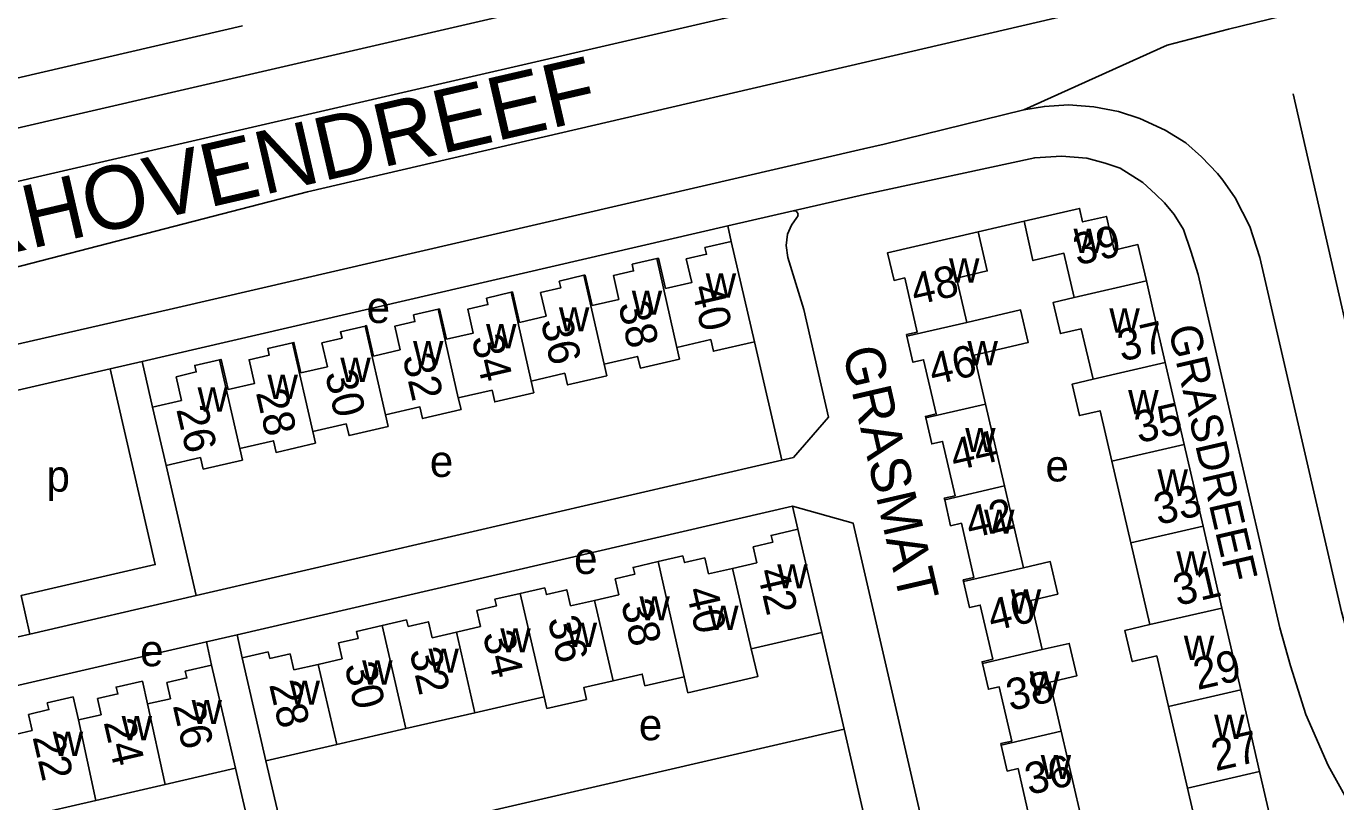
# Model space of a CAD drawing. Extents: x 155696 to 157795, y 382328 to 384028.
# Drawn here: x 156814.2 to 156980.5, y 382877.4 to 382975.8 of the extents above; entities that cross this region are included whole.
import ezdxf

# ---------------------------------------------------------------- set-up
doc = ezdxf.new("R2010")
doc.units = 0
for name, color, linetype in [('BLT_Basislijn', 7, 'Continuous'), ('BLT_Bebouwing', 7, 'Continuous'), ('BLT_Centroide', 7, 'Continuous'), ('BLT_Huisnummer', 7, 'Continuous'), ('BLT_Huisnummer_ tussenligend', 7, 'Continuous'), ('BLT_Onderverdeling_panden', 7, 'Continuous'), ('BLT_Straatnaam', 7, 'Continuous'), ('BLT_Straatnaam_hoofdweg', 7, 'Continuous'), ('BLT_Straatnaam_verkleind', 7, 'Continuous'), ('BLT_Vlakafsluiter', 7, 'Continuous')]:
    doc.layers.add(name, color=color, linetype=linetype)

msp = doc.modelspace()

# ---------------------------------------------------------------- linework, layer by layer
at = {"layer": 'BLT_Basislijn'}
for p, q in [((156959.09, 382973.44), (156966.87, 382975.48)), ((156911.62, 382952.41), (156920.66, 382954.5)), ((156903.32, 382950.5), (156911.62, 382952.41)), ((156935.1, 382949.74), (156940.94, 382951.09)), ((156824.89, 382932.38), (156828.93, 382933.31)), ((156814.7, 382898.72), (156835.8, 382903.59)), ((156837.1, 382897.74), (156841, 382898.64)), ((156847.53, 382870.38), (156918.06, 382886.67))]:
    msp.add_line(p, q, dxfattribs=at)
for points in [[(156968.02, 382998.69), (156832.11, 382967.3), (156696.2, 382935.91)], [(156841.69, 382975.88), (156793.67, 382964.78), (156793.48, 382966.1), (156798.86, 382993.08)], [(156698.21, 382929.18), (156700.55, 382930.03), (156702.94, 382930.69), (156703.41, 382930.8), (156832.52, 382960.62), (156944.08, 382986.39)], [(156685.17, 382918.82), (156697.98, 382919.63), (156716.52, 382922.55), (156790.69, 382939.51), (156849.95, 382954.84), (156952.66, 382978.67)], [(156940.87, 382965.22), (156943.51, 382965.66), (156946.56, 382965.87), (156949.77, 382965.61), (156952.89, 382965.03), (156955.61, 382964.13), (156958.82, 382962.66)], [(157011.22, 382871.38), (157002.68, 382880.56), (156996.21, 382890.16), (156990.58, 382901.43), (156987.67, 382912.27), (156975.07, 382967.25)], [(156923.15, 382960.88), (156940.87, 382965.22)], [(156958.82, 382962.66), (156961.45, 382961.03), (156963.44, 382959.25), (156965.46, 382957.15), (156966.17, 382956.29), (156967.72, 382954.08), (156969.6, 382950.41), (156970.85, 382946.49), (156981.24, 382901.53), (156982.51, 382897.01), (156984.3, 382891.38), (156986.82, 382885.64), (156990.27, 382879.38), (156995.17, 382872.36), (157001.96, 382864.47), (157051.62, 382822.37), (157052.07, 382821.99)], [(156733.08, 382917.23), (156832.93, 382940.04), (156920.54, 382960.27), (156923.15, 382960.88)], [(156920.66, 382954.5), (156942.28, 382959.14), (156945.69, 382959.36), (156948.88, 382959.08), (156951.21, 382958.48), (156953.13, 382957.84), (156956, 382956.01)], [(156956, 382956.01), (156957.59, 382954.51), (156958.77, 382953.41), (156959.97, 382951.96), (156961.16, 382950.04), (156962.09, 382947.31), (156963.04, 382944.34), (156973.39, 382899.52), (156974.75, 382894.69), (156976.71, 382888.51), (156979.55, 382882.05), (156983.38, 382875.09), (156988.76, 382867.38), (156996.24, 382858.7), (157050.84, 382812.41)], [(156910.18, 382920.78), (156911.63, 382921.13), (156916.08, 382926.25), (156912.95, 382939.9), (156910.93, 382946.48), (156910.71, 382948.02), (156910.89, 382949.45), (156911.4, 382950.61), (156912.09, 382951.58), (156912.19, 382951.74), (156912.21, 382951.83), (156912.22, 382951.95), (156912.2, 382952.06), (156912.16, 382952.16), (156912.06, 382952.29), (156911.99, 382952.35), (156911.86, 382952.41), (156911.75, 382952.42), (156911.62, 382952.41)], [(156828.93, 382933.31), (156903.32, 382950.49), (156903.73, 382948.53)], [(156906.69, 382935.81), (156910.18, 382920.78)], [(156830.26, 382927.51), (156828.93, 382933.31)], [(156806.36, 382928.1), (156824.89, 382932.38), (156830.62, 382907.53), (156813.57, 382903.6), (156814.7, 382898.72), (156813.22, 382898.38)], [(156910.18, 382920.78), (156835.8, 382903.59)], [(156835.8, 382903.59), (156832, 382920.12)], [(156841, 382898.64), (156911.53, 382914.93)], [(156911.53, 382914.93), (156912.21, 382912.01)], [(156911.53, 382914.93), (156919.21, 382912.8), (156931.23, 382860.74), (156931.4, 382859.67), (156931.35, 382858.71), (156931.02, 382857.28), (156930.27, 382855.83), (156929.26, 382854.78), (156928.59, 382854.29), (156927.69, 382853.85), (156926.88, 382853.58), (156925.77, 382853.29), (156924.36, 382859.39)], [(156758.07, 382879.49), (156837.1, 382897.74), (156837.74, 382894.78)], [(156841.64, 382895.72), (156841, 382898.64)], [(156915.26, 382898.9), (156918.06, 382886.67)], [(156918.06, 382886.67), (156920.98, 382873.98)], [(156847.53, 382870.38), (156844.67, 382882.63)], [(156840.79, 382881.7), (156843.63, 382869.48)]]:
    msp.add_lwpolyline(points, dxfattribs=at)
at = {"layer": 'BLT_Bebouwing'}
for p, q in [((156903.73, 382948.53), (156906.69, 382935.81)), ((156894.3, 382946.36), (156891.15, 382945.63)), ((156894.49, 382946.4), (156894.3, 382946.36)), ((156895.38, 382942.54), (156894.49, 382946.4)), ((156885.04, 382944.23), (156881.9, 382943.49)), ((156885.2, 382944.26), (156885.04, 382944.23)), ((156886.09, 382940.4), (156885.2, 382944.26)), ((156889.48, 382941.18), (156886.09, 382940.4)), ((156866.54, 382939.94), (156863.39, 382939.21)), ((156866.7, 382939.98), (156866.54, 382939.94)), ((156867.59, 382936.13), (156866.7, 382939.98)), ((156858.33, 382933.99), (156857.44, 382937.85)), ((156880.23, 382939.04), (156876.84, 382938.26)), ((156851.77, 382935.65), (156852.46, 382932.64)), ((156861.71, 382934.77), (156858.33, 382933.99)), ((156852.46, 382932.64), (156849.09, 382931.86)), ((156830.26, 382927.51), (156832, 382920.12)), ((156936.04, 382927.89), (156938.44, 382917.51)), ((156836.37, 382921.1), (156832, 382920.12)), ((156836.71, 382919.62), (156836.37, 382921.1)), ((156841.69, 382920.78), (156836.71, 382919.62)), ((156954.48, 382910.28), (156952.08, 382920.66)), ((156938.44, 382917.51), (156940.84, 382907.13)), ((156915.26, 382898.9), (156912.21, 382912.01)), ((156906.53, 382909.8), (156907, 382907.76)), ((156954.48, 382910.28), (156956.88, 382899.91)), ((156894.48, 382907.91), (156897.61, 382908.64)), ((156907, 382907.76), (156903.92, 382907.05)), ((156900.85, 382906.34), (156903.92, 382907.05)), ((156876.94, 382903.87), (156880.08, 382904.59)), ((156889, 382905.74), (156889.47, 382903.7)), ((156883.32, 382902.29), (156886.38, 382902.99)), ((156889.47, 382903.7), (156886.38, 382902.99)), ((156871.45, 382901.7), (156871.92, 382899.67)), ((156859.4, 382899.81), (156862.53, 382900.54)), ((156871.92, 382899.67), (156868.84, 382898.95)), ((156853.88, 382897.6), (156854.35, 382895.57)), ((156865.77, 382898.23), (156868.84, 382898.95)), ((156915.26, 382898.9), (156906.27, 382896.83)), ((156841.64, 382895.72), (156844.96, 382896.47)), ((156837.74, 382894.78), (156840.79, 382881.7)), ((156844.67, 382882.63), (156841.64, 382895.72)), ((156848.19, 382894.16), (156851.31, 382894.87)), ((156854.35, 382895.57), (156851.31, 382894.87)), ((156828.98, 382892.76), (156829.64, 382889.85)), ((156832.06, 382892.56), (156832.53, 382890.52)), ((156820.2, 382890.74), (156820.86, 382887.83)), ((156823.74, 382888.49), (156823.28, 382890.53)), ((156832.53, 382890.52), (156829.64, 382889.85)), ((156880, 382890.77), (156871.2, 382888.74)), ((156959.27, 382889.53), (156961.67, 382879.15)), ((156814.99, 382886.48), (156814.52, 382888.53)), ((156820.86, 382887.83), (156823.74, 382888.49)), ((156871.2, 382888.74), (156862.43, 382886.72)), ((156812.11, 382885.81), (156814.99, 382886.48)), ((156862.43, 382886.72), (156853.66, 382884.7)), ((156948.03, 382876), (156945.63, 382886.38)), ((156853.66, 382884.7), (156844.67, 382882.63)), ((156840.79, 382881.7), (156831.85, 382879.63)), ((156831.85, 382879.63), (156823.08, 382877.6)), ((156823.08, 382877.6), (156814.23, 382875.55))]:
    msp.add_line(p, q, dxfattribs=at)
for points in [[(156940.94, 382951.09), (156947.96, 382952.72), (156948.36, 382951.01), (156951.38, 382951.71), (156952.36, 382947.43), (156955.38, 382948.13), (156956.45, 382943.53)], [(156947.29, 382941.41), (156945.99, 382947.03), (156942.04, 382946.11), (156940.94, 382951.09)], [(156926.05, 382936.51), (156926, 382936.71), (156927.36, 382937.03), (156925.78, 382943.91), (156924.41, 382943.59), (156923.6, 382947.09), (156935.1, 382949.74)], [(156935.1, 382949.74), (156936.24, 382944.79), (156932.35, 382943.88), (156933.65, 382938.26)], [(156903.73, 382948.53), (156900.4, 382947.76), (156900.6, 382946.91), (156898.03, 382946.32), (156898.73, 382943.31), (156895.38, 382942.54)], [(156891.15, 382945.63), (156891.35, 382944.78), (156888.79, 382944.19), (156889.48, 382941.18)], [(156881.9, 382943.49), (156882.09, 382942.64), (156879.54, 382942.05), (156880.23, 382939.04)], [(156956.45, 382943.53), (156957.28, 382939.92), (156958.84, 382933.15)], [(156872.65, 382941.35), (156872.85, 382940.51), (156870.29, 382939.92), (156870.99, 382936.91), (156867.59, 382936.13)], [(156875.79, 382942.08), (156872.65, 382941.35)], [(156876.84, 382938.26), (156875.95, 382942.12), (156875.79, 382942.08)], [(156949.68, 382931.04), (156948.16, 382937.45), (156945.53, 382936.84), (156944.62, 382940.8), (156947.29, 382941.41)], [(156863.39, 382939.21), (156863.58, 382938.37), (156861.02, 382937.78), (156861.71, 382934.77)], [(156933.65, 382938.26), (156940.47, 382939.84), (156941.42, 382935.7), (156934.6, 382934.12), (156936.04, 382927.89)], [(156857.27, 382937.8), (156854.13, 382937.07), (156854.33, 382936.24), (156851.77, 382935.65)], [(156857.44, 382937.85), (156857.27, 382937.81)], [(156906.69, 382935.81), (156901.47, 382934.6), (156901.13, 382936.08), (156896.85, 382935.09)], [(156926.05, 382936.51), (156926.81, 382933.21), (156928.17, 382933.53), (156929.76, 382926.65), (156928.4, 382926.34), (156928.44, 382926.13)], [(156848.02, 382935.66), (156844.89, 382934.94), (156845.09, 382934.11), (156842.52, 382933.51), (156843.22, 382930.51), (156839.85, 382929.73)], [(156849.09, 382931.86), (156848.21, 382935.71), (156848.02, 382935.66)], [(156896.85, 382935.09), (156897.19, 382933.61)], [(156833.25, 382931.37), (156835.82, 382931.97), (156835.63, 382932.8), (156838.77, 382933.53)], [(156838.77, 382933.53), (156838.96, 382933.57), (156839.85, 382929.73)], [(156897.19, 382933.61), (156892.21, 382932.46), (156891.86, 382933.94), (156887.59, 382932.95)], [(156887.59, 382932.95), (156887.93, 382931.47)], [(156958.84, 382933.15), (156961.24, 382922.78)], [(156830.26, 382927.51), (156833.93, 382928.37), (156833.25, 382931.37)], [(156887.93, 382931.47), (156882.96, 382930.32), (156882.61, 382931.8), (156878.35, 382930.81)], [(156878.35, 382930.81), (156878.69, 382929.33)], [(156949.68, 382931.04), (156947.02, 382930.42), (156947.94, 382926.44), (156950.57, 382927.05), (156952.08, 382920.66)], [(156878.69, 382929.33), (156873.72, 382928.18), (156873.37, 382929.66), (156869.09, 382928.67)], [(156869.43, 382927.19), (156864.55, 382926.06), (156864.21, 382927.54), (156859.84, 382926.53)], [(156869.09, 382928.67), (156869.43, 382927.19)], [(156859.84, 382926.53), (156860.18, 382925.05)], [(156930.84, 382915.75), (156930.79, 382915.96), (156932.16, 382916.27), (156930.57, 382923.15), (156929.2, 382922.84), (156928.44, 382926.13)], [(156860.18, 382925.05), (156855.21, 382923.9), (156854.87, 382925.38), (156850.6, 382924.4)], [(156850.6, 382924.4), (156850.94, 382922.92)], [(156850.94, 382922.92), (156845.96, 382921.76), (156845.62, 382923.24), (156841.35, 382922.26)], [(156961.24, 382922.78), (156963.64, 382912.4)], [(156841.35, 382922.26), (156841.69, 382920.78)], [(156930.84, 382915.75), (156931.6, 382912.46), (156932.97, 382912.78), (156934.55, 382905.9), (156933.19, 382905.58), (156933.24, 382905.38)], [(156912.21, 382912.01), (156908.81, 382911.23), (156909.01, 382910.37), (156906.53, 382909.8)], [(156963.64, 382912.4), (156966.03, 382902.02)], [(156894.48, 382907.91), (156891.28, 382907.17), (156891.48, 382906.31), (156889, 382905.74)], [(156897.61, 382908.64), (156897.81, 382907.78), (156900.38, 382908.38), (156900.85, 382906.34)], [(156940.84, 382907.13), (156944.25, 382907.92), (156945.2, 382903.78), (156941.79, 382902.99), (156943.23, 382896.76)], [(156880.08, 382904.59), (156880.28, 382903.73), (156882.85, 382904.33), (156883.32, 382902.29)], [(156933.24, 382905.38), (156934, 382902.08), (156935.36, 382902.4), (156936.95, 382895.52), (156936.27, 382895.36), (156935.59, 382895.21), (156935.64, 382895)], [(156876.94, 382903.87), (156873.72, 382903.13), (156873.92, 382902.28), (156871.45, 382901.7)], [(156966.03, 382902.02), (156968.43, 382891.65)], [(156859.4, 382899.81), (156856.16, 382899.03), (156856.36, 382898.17), (156853.88, 382897.6)], [(156862.53, 382900.54), (156862.73, 382899.68), (156865.3, 382900.28), (156865.77, 382898.23)], [(156956.88, 382899.91), (156953.72, 382899.18), (156954.65, 382895.23), (156957.76, 382895.95), (156959.27, 382889.53)], [(156945.63, 382886.38), (156944.19, 382892.62), (156947.6, 382893.4), (156946.65, 382897.54), (156943.23, 382896.76)], [(156844.96, 382896.47), (156845.16, 382895.62), (156847.73, 382896.2), (156848.19, 382894.16)], [(156906.27, 382896.83), (156907.11, 382893.32), (156898.24, 382891.28), (156897.76, 382893.3)], [(156837.74, 382894.78), (156834.42, 382894.02), (156834.64, 382893.16), (156832.06, 382892.56)], [(156935.64, 382895), (156936.4, 382891.71), (156937.76, 382892.02), (156939.35, 382885.14), (156937.98, 382884.83), (156938.03, 382884.62)], [(156823.28, 382890.53), (156825.86, 382891.12), (156825.64, 382891.99), (156828.98, 382892.76)], [(156888.74, 382892.78), (156885.01, 382891.92), (156885.35, 382890.43), (156880.34, 382889.28), (156880, 382890.77)], [(156897.76, 382893.3), (156892.78, 382892.15), (156892.44, 382893.64), (156888.74, 382892.78)], [(156968.43, 382891.65), (156970.83, 382881.27)], [(156814.52, 382888.53), (156817.1, 382889.13), (156816.9, 382889.99), (156820.2, 382890.74)], [(156938.03, 382884.62), (156938.79, 382881.33), (156940.16, 382881.65), (156941.75, 382874.77), (156940.38, 382874.45), (156940.43, 382874.25)], [(156970.83, 382881.27), (156972.6, 382873.61)], [(156961.67, 382879.15), (156963.02, 382873.32), (156956.2, 382871.74)]]:
    msp.add_lwpolyline(points, dxfattribs=at)
at = {"layer": 'BLT_Onderverdeling_panden'}
for p, q in [((156894.3, 382946.36), (156896.85, 382935.09)), ((156885.04, 382944.23), (156887.59, 382932.95)), ((156947.29, 382941.41), (156956.45, 382943.53)), ((156875.79, 382942.08), (156878.35, 382930.81)), ((156866.54, 382939.94), (156869.09, 382928.67)), ((156857.27, 382937.8), (156859.84, 382926.53)), ((156926.05, 382936.51), (156933.65, 382938.26)), ((156848.02, 382935.66), (156850.6, 382924.4)), ((156838.77, 382933.53), (156841.35, 382922.26)), ((156949.68, 382931.04), (156958.84, 382933.15)), ((156928.44, 382926.13), (156936.04, 382927.89)), ((156952.08, 382920.66), (156961.24, 382922.78)), ((156930.84, 382915.75), (156938.44, 382917.51)), ((156954.48, 382910.28), (156963.64, 382912.4)), ((156894.48, 382907.91), (156897.76, 382893.3)), ((156906.27, 382896.83), (156903.92, 382907.05)), ((156933.24, 382905.38), (156940.84, 382907.13)), ((156876.94, 382903.87), (156880, 382890.77)), ((156886.38, 382902.99), (156888.74, 382892.78)), ((156956.88, 382899.91), (156966.03, 382902.02)), ((156859.4, 382899.81), (156862.43, 382886.72)), ((156868.84, 382898.95), (156871.2, 382888.74)), ((156935.64, 382895), (156943.23, 382896.76)), ((156851.31, 382894.87), (156853.66, 382884.7)), ((156959.27, 382889.53), (156968.43, 382891.65)), ((156829.64, 382889.85), (156831.85, 382879.63)), ((156820.86, 382887.83), (156823.08, 382877.6)), ((156938.03, 382884.62), (156945.63, 382886.38)), ((156961.67, 382879.15), (156970.83, 382881.27))]:
    msp.add_line(p, q, dxfattribs=at)
at = {"layer": 'BLT_Vlakafsluiter'}
for p, q in [((156982.14, 382979.23), (156966.87, 382975.48)), ((156959.09, 382973.44), (156940.87, 382965.22))]:
    msp.add_line(p, q, dxfattribs=at)

# ---------------------------------------------------------------- texts
at = {"layer": 'BLT_Centroide'}
for s, p in [('w', (156947.21, 382947.06)), ('w', (156931.39, 382943.31)), ('w', (156900.5, 382941.41)), ('e', (156857.45, 382938.18)), ('w', (156891.11, 382939.23)), ('w', (156881.86, 382937.11)), ('w', (156951.75, 382936.97)), ('w', (156872.61, 382934.98)), ('w', (156863.34, 382932.83)), ('w', (156933.73, 382932.81)), ('w', (156854.11, 382930.7)), ('w', (156844.86, 382928.56)), ('w', (156835.98, 382926.95)), ('w', (156954.14, 382926.59)), ('w', (156933.44, 382921.81)), ('e', (156865.47, 382918.65)), ('e', (156943.64, 382918.08)), ('p', (156816.8, 382916.79)), ('w', (156957.86, 382916.53)), ('w', (156935.84, 382911.44)), ('e', (156883.79, 382906.34)), ('w', (156960.25, 382906.16)), ('w', (156909.58, 382904.5)), ('w', (156939.22, 382901.3)), ('w', (156892.08, 382900.45)), ('w', (156900.8, 382899.23)), ('w', (156874.42, 382896.38)), ('w', (156882.84, 382897.08)), ('e', (156828.69, 382894.63)), ('w', (156961.2, 382895.44)), ('w', (156865.3, 382893.81)), ('w', (156856.88, 382892.31)), ('w', (156847.66, 382889.75)), ('w', (156941.62, 382890.91)), ('w', (156835.22, 382887.3)), ('w', (156826.34, 382885.25)), ('e', (156892.01, 382885.24)), ('w', (156965.05, 382885.41)), ('w', (156817.59, 382883.25)), ('w', (156943.03, 382880.31))]:
    msp.add_text(s, height=4, dxfattribs=at).set_placement(p)
at = {"layer": 'BLT_Huisnummer'}
for s, rotation, p in [('39', 13.0065, (156947.68, 382945.47)), ('48', 13.0065, (156927.07, 382940.41)), ('40', 283.0068, (156898.67, 382942.67)), ('36', 283.0068, (156879.53, 382938.41)), ('37', 13.0065, (156953.3, 382933.27)), ('46', 13.0065, (156929.36, 382930.28)), ('30', 283.0068, (156852.14, 382931.76)), ('26', 283.0068, (156833.26, 382927.24)), ('33', 13.0065, (156957.93, 382912.53)), ('42', 13.0065, (156934.05, 382910.82)), ('42', 283.0045, (156907, 382906.68)), ('38', 283.0045, (156889.72, 382902.7)), ('32', 283.0045, (156862.86, 382896.57)), ('29', 13.0065, (156962.93, 382891.6)), ('28', 283.0045, (156845.05, 382892.32)), ('38', 13.0065, (156939.17, 382888.93)), ('26', 283.0045, (156832.82, 382889.66)), ('22', 283.0045, (156815.01, 382885.66))]:
    msp.add_text(s, height=4, rotation=rotation, dxfattribs=at).set_placement(p)
at = {"layer": 'BLT_Huisnummer_ tussenligend'}
for s, rotation, p in [('38', 283.0068, (156889.37, 382940.53)), ('34', 283.0068, (156870.75, 382936.28)), ('32', 283.0068, (156861.98, 382933.87)), ('28', 283.0068, (156843.37, 382929.36)), ('35', 13.0065, (156955.48, 382922.91)), ('44', 13.0065, (156932.08, 382919.4)), ('31', 13.0065, (156960.38, 382902.27)), ('40', 283.0045, (156897.96, 382904.3)), ('40', 13.0065, (156936.83, 382899.05)), ('36', 283.0045, (156880.41, 382900.58)), ('34', 283.0045, (156872.17, 382898.71)), ('30', 283.0045, (156854.62, 382894.72)), ('24', 283.0045, (156824.04, 382887.54)), ('27', 13.0065, (156965.23, 382881.3)), ('36', 13.0065, (156941.55, 382878.28))]:
    msp.add_text(s, height=4, rotation=rotation, dxfattribs=at).set_placement(p)
at = {"layer": 'BLT_Straatnaam'}
msp.add_text('GRASMAT', height=5, rotation=283.007, dxfattribs=at).set_placement((156917.83, 382934.69))
at = {"layer": 'BLT_Straatnaam_hoofdweg'}
msp.add_text('MEERHOVENDREEF', height=8, rotation=13.0058, dxfattribs=at).set_placement((156784.68, 382940.63))
at = {"layer": 'BLT_Straatnaam_verkleind'}
msp.add_text('GRASDREEF', height=4, rotation=283.0063, dxfattribs=at).set_placement((156959.22, 382937.49))

doc.saveas('drawing.dxf')
